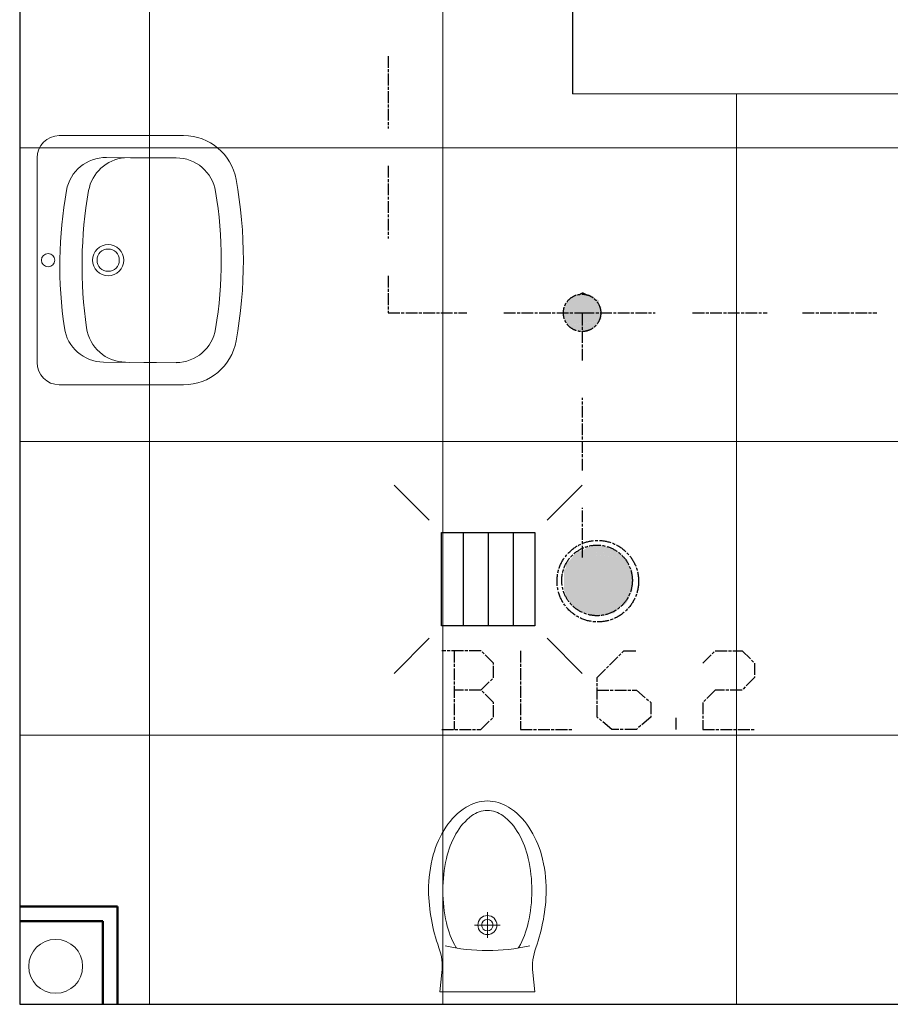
# Model space of a CAD drawing. Header units: millimetres. Extents: x -523 to 1404227, y -783705 to 1038705.
# Tile 469 of 508: x 906933 to 908712, y 219430 to 221442. Entities that reach past the tile are written whole.
import ezdxf

# ---------------------------------------------------------------- set-up
doc = ezdxf.new("R2010")
doc.units = ezdxf.units.MM
doc.linetypes.add('ACAD_ISO08W100', pattern=[36, 24, -3, 6, -3])
doc.layers.add('!!ELEKTRYKA', color=7, linetype='Continuous')

msp = doc.modelspace()

# ---------------------------------------------------------------- linework, layer by layer
at = {"layer": '!!ELEKTRYKA', "color": 252}
for p, q in [((906932.7, 223580.06), (906932.7, 219430.06)), ((908062.7, 223580.06), (908062.7, 221290.06)), ((907697.89, 220490.74), (907769.47, 220419.15)), ((908010.77, 220419.15), (908082.36, 220490.74)), ((907794.87, 220393.75), (907985.37, 220393.75)), ((907794.87, 220203.25), (907794.87, 220393.75)), ((907839.32, 220393.75), (907839.32, 220203.25)), ((907890.12, 220393.75), (907890.12, 220203.25)), ((907940.92, 220393.75), (907940.92, 220203.25)), ((907985.37, 220393.75), (907985.37, 220203.25)), ((907985.37, 220203.25), (907794.87, 220203.25)), ((907697.89, 220106.26), (907769.47, 220177.85)), ((908082.36, 220106.26), (908010.77, 220177.85)), ((906932.7, 219430.06), (910682.7, 219430.06))]:
    msp.add_line(p, q, dxfattribs=at)
at = {"layer": '!!ELEKTRYKA', "color": 252, "lineweight": 15, "ltscale": 15}
for p, q in [((907197.7, 223580.06), (907197.7, 219430.06)), ((907797.7, 223580.06), (907797.7, 219430.06)), ((908397.7, 221290.06), (908397.7, 219430.06)), ((910682.7, 221180.06), (906932.7, 221180.06)), ((910682.7, 220580.06), (906932.7, 220580.06)), ((910682.7, 219980.06), (906932.7, 219980.06))]:
    msp.add_line(p, q, dxfattribs=at)
at = {"layer": '!!ELEKTRYKA', "color": 252, "lineweight": 20}
msp.add_line((908062.7, 221290.06), (910682.7, 221290.06), dxfattribs=at)
at = {"layer": '!!ELEKTRYKA', "color": 252, "lineweight": 18}
for p, q in [((907267.77, 221204.95), (907013.55, 221204.95)), ((906968.1, 221159.5), (906968.1, 220741.36)), ((907110.07, 221160.28), (907163.51, 221159.46)), ((907140.81, 221159.81), (907140.81, 221158.97)), ((907252.43, 221159.5), (907158.99, 221159.5)), ((907103.69, 220742.19), (907157.12, 220741.37)), ((907140.81, 220742.49), (907140.81, 220741.62)), ((907149, 220741.96), (907252.43, 220740.38)), ((907158.99, 220741.8), (907158.99, 220741.36)), ((907186.12, 220741.39), (907186.12, 220741.36)), ((907212.43, 220741.36), (907186.12, 220741.36)), ((907186.26, 220741.39), (907186.26, 220741.36)), ((907193.49, 220741.36), (907193.48, 220740.82)), ((907204.3, 220741.36), (907204.3, 220741.13)), ((907267.77, 220695.91), (907013.55, 220695.91)), ((907888.48, 219618.36), (907888.48, 219565.58)), ((907862.09, 219591.97), (907914.87, 219591.97))]:
    msp.add_line(p, q, dxfattribs=at)
at = {"layer": '!!ELEKTRYKA', "color": 252, "lineweight": 50}
for p, q in [((907132.7, 219630.06), (906932.7, 219630.06)), ((907132.7, 219430.06), (907132.7, 219630.06)), ((907102.7, 219600.06), (906932.7, 219600.06)), ((907102.7, 219430.06), (907102.7, 219600.06))]:
    msp.add_line(p, q, dxfattribs=at)
at = {"layer": '!!ELEKTRYKA', "color": 5, "linetype": 'ACAD_ISO08W100', "lineweight": -3}
for points in [[(907685.55, 221367.51), (907685.55, 221219.35)], [(907685.55, 221143.09), (907685.55, 220994.93)], [(907685.55, 220918.73), (907685.55, 220842.54), (907846.64, 220842.54)], [(907922.24, 220842.61), (908082.94, 220842.61)], [(908083.02, 220745.23), (908083.02, 220842.6), (908231.27, 220842.6)], [(908307.98, 220842.55), (908460.15, 220842.55)], [(908532.58, 220842.55), (908684.75, 220842.55)], [(908083.02, 220520.85), (908083.02, 220669.03)], [(908083.02, 220343.08), (908083.02, 220444.65)], [(907875.42, 220072.08), (907901.12, 220097.47), (907901.12, 220127.14), (907875.42, 220152.54), (907795.27, 220152.54)], [(907820.8, 220152.5), (907820.8, 219991.63)], [(907956.05, 220152.53), (907956.05, 219991.69), (908061.73, 219991.69)], [(908112.69, 220072.13), (908193.2, 220072.13), (908222.47, 220046.7), (908222.47, 220017.06), (908193.2, 219991.69), (908142.58, 219991.69), (908112.69, 220017.06), (908112.69, 220097.5), (908167.58, 220152.51), (908193.2, 220152.51)], [(908328.68, 220127.13), (908354.24, 220152.5), (908409.01, 220152.5), (908434.57, 220127.13), (908434.57, 220097.49), (908409.01, 220072.11), (908354.24, 220072.11), (908328.68, 220046.68), (908328.68, 219991.66), (908434.57, 219991.66)], [(907795.27, 219991.69), (907875.42, 219991.69), (907901.12, 220017.08), (907901.12, 220046.69), (907875.42, 220072.08), (907820.97, 220072.08)], [(908274.17, 219991.62), (908274.17, 220017.01)]]:
    msp.add_lwpolyline(points, dxfattribs=at)
at = {"layer": '!!ELEKTRYKA', "color": 252, "lineweight": 18}
msp.add_lwpolyline([(907768.23, 219662.34, -0.0664861), (907777.98, 219735.28, -0.0790276), (907803.46, 219791.83, -0.1071581), (907845.4, 219833.02, -0.141632), (907888.48, 219845.47, -0.141632), (907931.57, 219833.02, -0.1071581), (907973.51, 219791.83, -0.0790276), (907998.99, 219735.28, -0.0664861), (908008.73, 219662.34, -0.082267), (907987.48, 219545.64, 0.1137563), (907981.47, 219495.08), (907985.71, 219455.47), (907791.26, 219455.47), (907795.49, 219495.08, 0.1137563), (907789.49, 219545.64, -0.082267)], format="xyb", close=True, dxfattribs=at)
for points in [[(907824.99, 219545.11, -0.0036637), (907824.14, 219546.63, -0.0703964), (907804.97, 219596.5, -0.05666), (907797.48, 219662.34, -0.05666), (907804.97, 219728.18, -0.0703964), (907824.14, 219778.04, -0.1061669), (907856.94, 219815.52, -0.1614291), (907888.48, 219825.97, -0.1614291), (907920.03, 219815.52, -0.1061669), (907952.83, 219778.04, -0.0703964), (907972, 219728.18, -0.05666), (907979.48, 219662.34, -0.05666), (907972, 219596.5, -0.0703964), (907952.83, 219546.63, -0.0036637), (907951.98, 219545.11, -0.1614291)], [(907768.23, 219662.34, -0.0713205), (907768.23, 219662.34)]]:
    msp.add_lwpolyline(points, format="xyb", dxfattribs=at)
for centre, radius in [((907113.54, 220950.43), 31.81), ((907113.54, 220950.43), 22.72), ((906990.83, 220950.43), 13.64), ((907888.48, 219591.97), 19.5), ((907888.48, 219591.97), 11.7)]:
    msp.add_circle(centre, radius, dxfattribs=at)
at = {"layer": '!!ELEKTRYKA', "color": 5, "linetype": 'ACAD_ISO08W100', "lineweight": -3}
for centre, radius in [((908082.06, 220842.71), 38.22), ((908082.06, 220842.71), 38.22), ((908114.17, 220294.54), 83.3), ((908112.69, 220296.13), 72.14)]:
    msp.add_circle(centre, radius, dxfattribs=at)
at = {"layer": '!!ELEKTRYKA', "color": 252, "linetype": 'Continuous', "lineweight": 20, "ltscale": 25}
msp.add_circle((907006.27, 219507.65), 55, dxfattribs=at)
at = {"layer": '!!ELEKTRYKA', "color": 252, "lineweight": 18}
for centre, radius, start, end in [((907013.55, 221159.5), 45.45, 90, 180), ((907267.77, 221095.87), 109.08, 10.24035, 90), ((907108.82, 221078.48), 81.81, 89.12527, 169.97114), ((907154.13, 221078.25), 81.81, 95.2076, 169.97114), ((907252.43, 221077.69), 81.81, 9.15413, 90), ((906462.7, 220950.43), 927.18, 349.75965, 10.24035), ((907896.52, 220939.18), 881.73, 169.97114, 188.27941), ((907941.83, 220938.95), 881.73, 169.97114, 188.27941), ((906462.7, 220950.43), 881.73, 350.84587, 9.15413), ((907104.94, 220823.99), 81.81, 188.27941, 269.12527), ((907150.24, 220823.76), 81.81, 188.27941, 269.12527), ((907252.43, 220823.17), 81.81, 270, 350.84587), ((907267.77, 220804.99), 109.08, 270, 349.75965), ((907013.55, 220741.36), 45.45, 180, 270), ((907888.48, 219934.62), 394.65, 257.33219, 282.66781)]:
    msp.add_arc(centre, radius, start, end, dxfattribs=at)
at = {"layer": '!!ELEKTRYKA', "color": 5, "linetype": 'ACAD_ISO08W100', "lineweight": -3}
for points in [[(908108.96, 220872.18), (908054.04, 220867.9), (908117.5, 220867.9)], [(908108.96, 220872.18), (908058.31, 220872.18), (908054.04, 220867.9)], [(908104.56, 220876.42), (908058.18, 220872.15), (908108.83, 220872.15)], [(908104.56, 220876.42), (908062.45, 220876.42), (908058.18, 220872.15)], [(908096.49, 220880.67), (908062.32, 220876.4), (908104.42, 220876.4)], [(908096.49, 220880.67), (908070.86, 220880.67), (908062.32, 220876.4)], [(908083.28, 220884.92), (908074.74, 220880.65), (908091.82, 220880.65)], [(908117.08, 220859.49), (908045.07, 220855.28), (908121.35, 220855.28)], [(908117.08, 220859.49), (908049.34, 220859.49), (908045.07, 220855.28)], [(908121.35, 220855.28), (908045.07, 220846.8), (908121.35, 220846.8)], [(908121.35, 220855.28), (908045.07, 220855.28), (908045.07, 220846.8)], [(908116.95, 220868.01), (908049.21, 220859.53), (908116.95, 220859.53)], [(908116.95, 220868.01), (908053.48, 220868.01), (908049.21, 220859.53)], [(908121.35, 220846.8), (908045.07, 220838.32), (908121.35, 220838.32)], [(908121.35, 220846.8), (908045.07, 220846.8), (908045.07, 220838.32)], [(908121.35, 220838.32), (908045.07, 220829.89), (908121.35, 220829.89)], [(908121.35, 220838.32), (908045.07, 220838.32), (908045.07, 220829.89)], [(908121.35, 220829.89), (908045.07, 220829.89), (908049.34, 220825.62)], [(908121.22, 220829.87), (908049.21, 220825.66), (908116.95, 220825.66)], [(908116.95, 220825.66), (908049.21, 220825.66), (908053.48, 220817.18)], [(908117.5, 220825.61), (908054.04, 220817.13), (908113.23, 220817.13)], [(908113.23, 220817.13), (908054.04, 220817.13), (908058.31, 220812.86)], [(908113.1, 220817.11), (908058.18, 220812.9), (908108.83, 220812.9)], [(908108.83, 220812.9), (908058.18, 220812.9), (908066.72, 220808.69)], [(908108.56, 220812.92), (908066.46, 220808.71), (908100.63, 220808.71)], [(908096.23, 220808.68), (908070.6, 220808.68), (908079.14, 220804.47)], [(908095.96, 220808.7), (908078.88, 220804.49), (908087.42, 220804.49)], [(908104.54, 220368.42), (908130.16, 220364.15), (908100.27, 220364.15)], [(908104.41, 220368.42), (908121.49, 220368.42), (908130.03, 220364.21)], [(908066.59, 220351.45), (908167.88, 220342.97), (908062.32, 220342.97)], [(908075, 220355.72), (908159.81, 220351.45), (908066.46, 220351.45)], [(908066.46, 220351.45), (908159.81, 220351.45), (908168.36, 220343.03)], [(908074.74, 220355.71), (908155.27, 220355.71), (908159.55, 220351.51)], [(908087.42, 220359.98), (908150.87, 220355.71), (908078.88, 220355.71)], [(908092.12, 220364.16), (908147.02, 220359.89), (908087.85, 220359.89)], [(908087.85, 220359.89), (908147.02, 220359.89), (908151.29, 220355.68)], [(908091.99, 220364.16), (908138.35, 220364.16), (908146.89, 220359.95)], [(908053.48, 220334.58), (908176.14, 220330.37), (908049.21, 220330.37)], [(908049.21, 220330.37), (908180.42, 220321.88), (908049.21, 220321.88)], [(908049.21, 220330.37), (908176.14, 220330.37), (908180.42, 220321.88)], [(908058.31, 220338.77), (908176.7, 220334.49), (908054.04, 220334.49)], [(908054.04, 220334.49), (908176.7, 220334.49), (908176.7, 220330.28)], [(908062.45, 220342.97), (908172.29, 220338.76), (908058.18, 220338.76)], [(908058.18, 220338.76), (908172.29, 220338.76), (908176.56, 220334.49)], [(908062.32, 220342.97), (908167.88, 220342.97), (908172.15, 220338.76)], [(908049.34, 220321.89), (908184.83, 220317.61), (908045.07, 220317.61)], [(908045.07, 220317.61), (908184.83, 220309.19), (908045.07, 220309.19)], [(908045.07, 220317.61), (908184.83, 220317.61), (908184.83, 220309.19)], [(908045.07, 220309.19), (908184.83, 220300.71), (908045.07, 220300.71)], [(908045.07, 220309.19), (908184.83, 220309.19), (908184.83, 220300.71)], [(908049.21, 220321.88), (908180.42, 220321.88), (908184.69, 220317.61)], [(908045.07, 220300.71), (908184.83, 220296.44), (908045.07, 220296.44)], [(908045.07, 220300.71), (908184.83, 220300.71), (908184.83, 220296.44)], [(908045.07, 220296.44), (908184.83, 220288.02), (908045.07, 220288.02)], [(908045.07, 220296.44), (908184.83, 220296.44), (908184.83, 220288.02)], [(908045.07, 220288.02), (908184.83, 220283.74), (908045.07, 220283.74)], [(908045.07, 220288.02), (908184.83, 220288.02), (908184.83, 220283.74)], [(908045.07, 220283.74), (908184.83, 220275.32), (908045.07, 220275.32)], [(908045.07, 220283.74), (908184.83, 220283.74), (908184.83, 220275.32)], [(908045.07, 220275.32), (908180.55, 220266.84), (908049.34, 220266.84)], [(908045.07, 220275.32), (908184.83, 220275.32), (908180.55, 220266.84)], [(908049.21, 220266.84), (908176.14, 220262.63), (908049.21, 220262.63)], [(908049.21, 220266.84), (908180.42, 220266.84), (908176.14, 220262.63)], [(908049.21, 220262.63), (908176.14, 220258.36), (908053.48, 220258.36)], [(908049.21, 220262.63), (908176.14, 220262.63), (908176.14, 220258.36)], [(908054.04, 220258.28), (908172.42, 220249.85), (908058.31, 220249.85)], [(908054.04, 220258.28), (908176.7, 220258.28), (908172.42, 220249.85)], [(908058.18, 220249.86), (908168.02, 220245.65), (908062.45, 220245.65)], [(908058.18, 220249.86), (908172.29, 220249.86), (908168.02, 220245.65)], [(908062.32, 220245.65), (908159.95, 220241.38), (908066.59, 220241.38)], [(908062.32, 220245.65), (908167.88, 220245.65), (908159.95, 220241.38)], [(908066.46, 220241.38), (908155.54, 220237.17), (908075, 220237.17)], [(908066.46, 220241.38), (908159.81, 220241.38), (908155.54, 220237.17)], [(908074.74, 220237.17), (908151, 220232.96), (908079.01, 220232.96)], [(908074.74, 220237.17), (908155.27, 220237.17), (908151, 220232.96)], [(908078.88, 220232.96), (908146.6, 220228.75), (908087.42, 220228.75)], [(908078.88, 220232.96), (908150.87, 220232.96), (908146.6, 220228.75)], [(908091.99, 220228.68), (908129.81, 220224.47), (908100.53, 220224.47)], [(908091.99, 220228.68), (908138.35, 220228.68), (908129.81, 220224.47)]]:
    msp.add_solid(points, dxfattribs=at)

doc.saveas('drawing.dxf')
